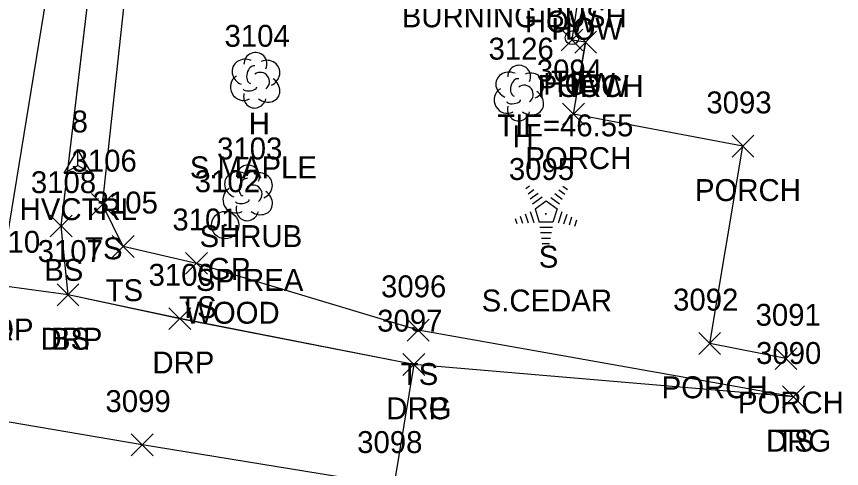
# Model space of a CAD drawing. Extents: x 1554668 to 1563881, y 831386 to 834374.
# Drawn here: x 1562326.2 to 1562401.5, y 832970.3 to 833011.6 of the extents above; entities that cross this region are included whole.
import ezdxf

# ---------------------------------------------------------------- set-up
doc = ezdxf.new("R2010")
doc.units = 0
for name, color, linetype in [('C_A', 7, 'Continuous'), ('C_C', 7, 'Continuous'), ('C_I', 7, 'Continuous'), ('CBP', 7, 'Continuous'), ('CPSM', 7, 'Continuous'), ('L_A', 7, 'Continuous'), ('L_C', 7, 'Continuous'), ('L_I', 7, 'Continuous'), ('L_TIC', 7, 'Continuous'), ('LBC', 7, 'Continuous'), ('LBF', 7, 'Continuous'), ('LELB', 7, 'Continuous'), ('LSH', 7, 'Continuous'), ('LTC', 7, 'Continuous'), ('LTD', 7, 'Continuous'), ('P_A', 7, 'Continuous'), ('P_I', 7, 'Continuous'), ('PET', 7, 'Continuous'), ('R_A', 7, 'Continuous'), ('R_C', 7, 'Continuous'), ('R_I', 7, 'Continuous'), ('R_TIC', 7, 'Continuous'), ('RDG', 7, 'Continuous'), ('RDP', 7, 'Continuous'), ('RGP', 7, 'Continuous')]:
    doc.layers.add(name, color=color, linetype=linetype)

msp = doc.modelspace()

# ---------------------------------------------------------------- linework, layer by layer
at = {"layer": 'CBP'}
for radius in [0.625, 0.0833]:
    msp.add_circle((1562376.908, 833009.65), radius, dxfattribs=at)
at = {"layer": 'CPSM'}
for p, q in [((1562330.593, 832997.282), (1562331.843, 832999.447)), ((1562333.093, 832997.282), (1562331.843, 832999.447)), ((1562331.843, 832998.003), (1562331.843, 832999.447)), ((1562330.593, 832997.282), (1562331.843, 832998.003)), ((1562331.843, 832998.003), (1562331.843, 832998.003)), ((1562331.843, 832998.003), (1562333.093, 832997.282)), ((1562330.593, 832997.282), (1562333.093, 832997.282))]:
    msp.add_line(p, q, dxfattribs=at)
at = {"layer": 'L_TIC'}
for points in [[(1562375.909, 833008.438), (1562377.909, 833010.438)], [(1562377.909, 833008.438), (1562375.909, 833010.438)], [(1562377.154, 833008.24), (1562379.154, 833010.24)], [(1562379.154, 833008.24), (1562377.154, 833010.24)], [(1562377.154, 833008.24), (1562379.154, 833010.24)], [(1562379.154, 833008.24), (1562377.154, 833010.24)], [(1562376.034, 833001.662), (1562378.034, 833003.662)], [(1562378.034, 833001.662), (1562376.034, 833003.662)], [(1562391.499, 832998.744), (1562393.499, 833000.744)], [(1562393.499, 832998.744), (1562391.499, 833000.744)], [(1562333.098, 832993.427), (1562335.098, 832995.427)], [(1562335.098, 832993.427), (1562333.098, 832995.427)], [(1562329.333, 832991.465), (1562331.333, 832993.465)], [(1562331.333, 832991.465), (1562329.333, 832993.465)], [(1562334.966, 832989.607), (1562336.966, 832991.607)], [(1562336.966, 832989.607), (1562334.966, 832991.607)], [(1562341.67, 832988.058), (1562343.67, 832990.058)], [(1562343.67, 832988.058), (1562341.67, 832990.058)], [(1562329.948, 832985.181), (1562331.948, 832987.181)], [(1562331.948, 832985.181), (1562329.948, 832987.181)], [(1562361.885, 832981.961), (1562363.885, 832983.961)], [(1562363.885, 832981.961), (1562361.885, 832983.961)], [(1562388.464, 832980.749), (1562390.464, 832982.749)], [(1562390.464, 832980.749), (1562388.464, 832982.749)], [(1562395.421, 832979.364), (1562397.421, 832981.364)], [(1562397.421, 832979.364), (1562395.421, 832981.364)], [(1562396.118, 832975.878), (1562398.118, 832977.878)], [(1562398.118, 832975.878), (1562396.118, 832977.878)]]:
    msp.add_lwpolyline(points, dxfattribs=at)
at = {"layer": 'LBC'}
for points in [[(1562378.15, 833009.239), (1562376.909, 833009.438), (1562377.643, 833014.459), (1562375.22, 833015.13), (1562376.134, 833021.083), (1562378.615, 833020.915), (1562379.684, 833026.518), (1562380.743, 833032.387), (1562381.143, 833033.787)], [(1562378.15, 833009.239), (1562376.909, 833009.438), (1562377.643, 833014.459), (1562375.22, 833015.13), (1562376.134, 833021.083), (1562378.615, 833020.915), (1562379.684, 833026.518), (1562380.743, 833032.387), (1562381.143, 833033.787)], [(1562378.15, 833009.239), (1562376.909, 833009.438), (1562377.643, 833014.459), (1562375.22, 833015.13), (1562376.134, 833021.083), (1562378.615, 833020.915), (1562379.684, 833026.518), (1562380.743, 833032.387), (1562381.143, 833033.787)], [(1562378.154, 833009.24), (1562376.909, 833009.438), (1562377.642, 833014.459), (1562375.22, 833015.13), (1562376.137, 833021.084), (1562378.615, 833020.915), (1562379.681, 833026.516), (1562380.744, 833032.387), (1562381.14, 833033.785)]]:
    msp.add_lwpolyline(points, dxfattribs=at)
at = {"layer": 'LBF'}
for points in [[(1562396.421, 832980.364), (1562389.463, 832981.749), (1562392.494, 832999.743), (1562377.031, 833002.662), (1562378.15, 833009.239)], [(1562396.421, 832980.364), (1562389.463, 832981.749), (1562392.494, 832999.743), (1562377.031, 833002.662), (1562378.15, 833009.239)], [(1562396.421, 832980.364), (1562389.463, 832981.749), (1562392.494, 832999.743), (1562377.031, 833002.662), (1562378.15, 833009.239)], [(1562396.421, 832980.364), (1562389.464, 832981.749), (1562392.499, 832999.744), (1562377.034, 833002.662), (1562378.154, 833009.24)]]:
    msp.add_lwpolyline(points, dxfattribs=at)
at = {"layer": 'LELB'}
for points in [[(1562330.948, 832986.181), (1562330.333, 832992.465), (1562334.613, 833028.571), (1562339.315, 833041.338), (1562352.645, 833043.623), (1562371.953, 833040.751), (1562387.252, 833038.529)], [(1562330.948, 832986.176), (1562330.334, 832992.468), (1562334.613, 833028.567), (1562339.315, 833041.335), (1562352.643, 833043.62), (1562371.951, 833040.749), (1562387.252, 833038.529)], [(1562330.948, 832986.176), (1562330.334, 832992.468), (1562334.613, 833028.567), (1562339.315, 833041.335), (1562352.643, 833043.62), (1562371.951, 833040.749), (1562387.252, 833038.529)], [(1562330.948, 832986.176), (1562330.334, 832992.468), (1562334.613, 833028.567), (1562339.315, 833041.335), (1562352.643, 833043.62), (1562371.951, 833040.749), (1562387.252, 833038.529)], [(1562397.12, 832976.877), (1562362.884, 832982.961), (1562342.667, 832989.06), (1562335.967, 832990.605), (1562334.097, 832994.427), (1562337.587, 833026.709), (1562342.646, 833039.798), (1562353.968, 833040.061), (1562371.23, 833037.112), (1562384.952, 833036.79)], [(1562397.12, 832976.877), (1562362.884, 832982.961), (1562342.667, 832989.06), (1562335.967, 832990.605), (1562334.097, 832994.427), (1562337.587, 833026.709), (1562342.646, 833039.798), (1562353.968, 833040.061), (1562371.23, 833037.112), (1562384.952, 833036.79)], [(1562397.12, 832976.877), (1562362.884, 832982.961), (1562342.667, 832989.06), (1562335.967, 832990.605), (1562334.097, 832994.427), (1562337.587, 833026.709), (1562342.646, 833039.798), (1562353.968, 833040.061), (1562371.23, 833037.112), (1562384.952, 833036.79)], [(1562397.118, 832976.878), (1562362.885, 832982.961), (1562342.67, 832989.058), (1562335.966, 832990.607), (1562334.098, 832994.427), (1562337.588, 833026.713), (1562342.647, 833039.798), (1562353.966, 833040.056), (1562371.232, 833037.114), (1562384.95, 833036.789)]]:
    msp.add_lwpolyline(points, dxfattribs=at)
at = {"layer": 'LSH'}
msp.add_line((1562347.314, 832995.544), (1562347.314, 832995.544), dxfattribs=at)
msp.add_line((1562347.314, 832995.544), (1562347.314, 832995.544), dxfattribs=at)
msp.add_arc((1562347.361, 832996.978), 1.047, 335.52715, 180.95627, dxfattribs=at)
for centre, major_axis, ratio, start_param, end_param in [((1562346.522, 832996.21), (1.21, -0.512), 0.895232, 1.570796, 4.712389), ((1562348.356, 832996.127), (-1.141, -0.483), 0.949671, 1.570796, 4.712389), ((1562347.106, 832996.002), (-0.208, -0.792), 0.645439, 3.141593, 6.283185), ((1562346.231, 832994.835), (0.584, -1.042), 0.959034, 3.141593, 6.283185), ((1562347.814, 832995.377), (-0.5, 0.667), 0.989748, 3.141593, 6.283185), ((1562348.314, 832994.711), (-1.09, 0.792), 0.841452, 1.570796, 4.712389), ((1562346.856, 832994.794), (-0.625, -0.083), 0.423636, 0, 3.141593), ((1562347.314, 832994.044), (0.265, 1.061), 0.942809, 1.570796, 4.712389)]:
    msp.add_ellipse(centre, major_axis=major_axis, ratio=ratio, start_param=start_param, end_param=end_param, dxfattribs=at)
at = {"layer": 'LTC'}
for p, q in [((1562372.685, 832995.875), (1562373.04, 832996.133)), ((1562372.895, 832995.41), (1562373.424, 832995.794)), ((1562375.712, 832995.767), (1562376.262, 832995.368)), ((1562376.083, 832996.116), (1562376.503, 832995.811)), ((1562373.104, 832994.944), (1562373.808, 832995.455)), ((1562373.314, 832994.478), (1562374.192, 832995.116)), ((1562374.97, 832995.071), (1562375.78, 832994.482)), ((1562375.341, 832995.419), (1562376.021, 832994.925)), ((1562373.538, 832994.023), (1562374.55, 832994.758)), ((1562374.55, 832994.758), (1562375.547, 832994.033)), ((1562372.173, 832993.371), (1562372.385, 832992.72)), ((1562372.628, 832993.588), (1562372.9, 832992.752)), ((1562373.084, 832993.804), (1562373.415, 832992.785)), ((1562373.538, 832994.023), (1562373.926, 832992.83)), ((1562375.547, 832994.033), (1562375.156, 832992.83)), ((1562375.985, 832993.762), (1562375.647, 832992.722)), ((1562376.429, 832993.512), (1562376.142, 832992.627)), ((1562371.718, 832993.155), (1562371.87, 832992.687)), ((1562375.156, 832992.83), (1562373.926, 832992.83)), ((1562376.874, 832993.262), (1562376.637, 832992.532)), ((1562377.318, 832993.011), (1562377.131, 832992.437)), ((1562375.118, 832992.33), (1562373.973, 832992.33)), ((1562375.034, 832991.83), (1562374.046, 832991.83)), ((1562374.95, 832991.33), (1562374.118, 832991.33)), ((1562374.866, 832990.83), (1562374.191, 832990.83))]:
    msp.add_line(p, q, dxfattribs=at)
at = {"layer": 'LTD'}
for p, q in [((1562347.993, 833005.82), (1562347.993, 833005.82)), ((1562347.993, 833005.82), (1562347.993, 833005.82)), ((1562372.044, 833004.65), (1562372.044, 833004.65)), ((1562372.044, 833004.65), (1562372.044, 833004.65))]:
    msp.add_line(p, q, dxfattribs=at)
for centre in [(1562348.04, 833007.254), (1562372.091, 833006.084)]:
    msp.add_arc(centre, 1.047, 335.52715, 180.95627, dxfattribs=at)
for centre, major_axis, ratio, start_param, end_param in [((1562347.201, 833006.486), (1.21, -0.512), 0.895232, 1.570796, 4.712389), ((1562349.034, 833006.403), (-1.141, -0.483), 0.949671, 1.570796, 4.712389), ((1562347.784, 833006.278), (-0.208, -0.792), 0.645439, 3.141593, 6.283185), ((1562346.91, 833005.111), (0.584, -1.042), 0.959034, 3.141593, 6.283185), ((1562348.493, 833005.653), (-0.5, 0.667), 0.989748, 3.141593, 6.283185), ((1562371.253, 833005.317), (1.21, -0.512), 0.895232, 1.570796, 4.712389), ((1562373.086, 833005.234), (-1.141, -0.483), 0.949671, 1.570796, 4.712389), ((1562348.993, 833004.987), (-1.09, 0.792), 0.841452, 1.570796, 4.712389), ((1562371.836, 833005.108), (-0.208, -0.792), 0.645439, 3.141593, 6.283185), ((1562372.545, 833004.484), (-0.5, 0.667), 0.989748, 3.141593, 6.283185), ((1562347.535, 833005.07), (-0.625, -0.083), 0.423636, 0, 3.141593), ((1562370.961, 833003.942), (0.584, -1.042), 0.959034, 3.141593, 6.283185), ((1562373.045, 833003.817), (-1.09, 0.792), 0.841452, 1.570796, 4.712389), ((1562347.993, 833004.32), (0.265, 1.061), 0.942809, 1.570796, 4.712389), ((1562371.586, 833003.9), (-0.625, -0.083), 0.423636, 0, 3.141593), ((1562372.045, 833003.15), (0.265, 1.061), 0.942809, 1.570796, 4.712389)]:
    msp.add_ellipse(centre, major_axis=major_axis, ratio=ratio, start_param=start_param, end_param=end_param, dxfattribs=at)
at = {"layer": 'PET'}
for points in [[(1562293.2, 832810.286), (1562300.396, 832850.568), (1562308.055, 832893.341), (1562311.287, 832911.514), (1562317.744, 832948.774), (1562319.194, 832956.227), (1562322.7, 832975.05), (1562324.671, 832987.025), (1562331.672, 833029.796), (1562339.066, 833072.416), (1562343.078, 833095.98), (1562348.142, 833128.239), (1562354.649, 833163.69), (1562361.17, 833205.426), (1562366.308, 833231.661), (1562371.389, 833259.656), (1562381.749, 833322.062), (1562383.966, 833334.665), (1562387.156, 833355.182), (1562390.312, 833375.983), (1562393.977, 833397.668)], [(1562293.205, 832810.287), (1562300.398, 832850.573), (1562308.061, 832893.345), (1562311.291, 832911.518), (1562317.744, 832948.775), (1562319.194, 832956.226), (1562322.701, 832975.053), (1562324.671, 832987.025), (1562331.672, 833029.797), (1562339.066, 833072.413), (1562343.078, 833095.98), (1562348.141, 833128.239), (1562354.651, 833163.692), (1562361.172, 833205.429), (1562366.308, 833231.663), (1562371.39, 833259.659), (1562381.75, 833322.061), (1562383.966, 833334.667), (1562387.156, 833355.187), (1562390.311, 833375.989), (1562393.977, 833397.67)], [(1562293.205, 832810.287), (1562300.398, 832850.573), (1562308.061, 832893.345), (1562311.291, 832911.518), (1562317.744, 832948.775), (1562319.194, 832956.226), (1562322.701, 832975.053), (1562324.671, 832987.025), (1562331.672, 833029.797), (1562339.066, 833072.413), (1562343.078, 833095.98), (1562348.141, 833128.239), (1562354.651, 833163.692), (1562361.172, 833205.429), (1562366.308, 833231.663), (1562371.39, 833259.659), (1562381.75, 833322.061), (1562383.966, 833334.667), (1562387.156, 833355.187), (1562390.311, 833375.989), (1562393.977, 833397.67)], [(1562293.205, 832810.287), (1562300.398, 832850.573), (1562308.061, 832893.345), (1562311.291, 832911.518), (1562317.744, 832948.775), (1562319.194, 832956.226), (1562322.701, 832975.053), (1562324.671, 832987.025), (1562331.672, 833029.797), (1562339.066, 833072.413), (1562343.078, 833095.98), (1562348.141, 833128.239), (1562354.651, 833163.692), (1562361.172, 833205.429), (1562366.308, 833231.663), (1562371.39, 833259.659), (1562381.75, 833322.061), (1562383.966, 833334.667), (1562387.156, 833355.187), (1562390.311, 833375.989), (1562393.977, 833397.67)]]:
    msp.add_lwpolyline(points, dxfattribs=at)
at = {"layer": 'R_TIC'}
for points in [[(1562329.948, 832985.181), (1562331.948, 832987.181)], [(1562331.948, 832985.181), (1562329.948, 832987.181)], [(1562340.155, 832983.01), (1562342.155, 832985.01)], [(1562342.155, 832983.01), (1562340.155, 832985.01)], [(1562361.483, 832978.829), (1562363.483, 832980.829)], [(1562363.483, 832978.829), (1562361.483, 832980.829)], [(1562361.483, 832978.829), (1562363.483, 832980.829)], [(1562363.483, 832978.829), (1562361.483, 832980.829)], [(1562361.483, 832978.829), (1562363.483, 832980.829)], [(1562363.483, 832978.829), (1562361.483, 832980.829)], [(1562396.118, 832975.878), (1562398.118, 832977.878)], [(1562398.118, 832975.878), (1562396.118, 832977.878)], [(1562336.709, 832971.489), (1562338.709, 832973.489)], [(1562338.709, 832971.489), (1562336.709, 832973.489)]]:
    msp.add_lwpolyline(points, dxfattribs=at)
at = {"layer": 'RDG'}
for points in [[(1562397.12, 832976.877), (1562362.482, 832979.829)], [(1562397.12, 832976.877), (1562362.482, 832979.829)], [(1562397.12, 832976.877), (1562362.482, 832979.829)], [(1562397.118, 832976.878), (1562362.483, 832979.829)]]:
    msp.add_lwpolyline(points, dxfattribs=at)
at = {"layer": 'RDP'}
for points in [[(1562362.482, 832979.829), (1562341.153, 832984.013), (1562330.948, 832986.176), (1562324.671, 832987.025)], [(1562362.482, 832979.829), (1562341.153, 832984.013), (1562330.948, 832986.176), (1562324.671, 832987.025)], [(1562362.482, 832979.829), (1562341.153, 832984.013), (1562330.948, 832986.176), (1562324.671, 832987.025)], [(1562362.483, 832979.829), (1562341.155, 832984.01), (1562330.948, 832986.181), (1562324.671, 832987.025)], [(1562362.483, 832979.829), (1562360.656, 832968.751), (1562337.709, 832972.489), (1562322.7, 832975.05)], [(1562362.482, 832979.829), (1562360.658, 832968.748), (1562337.709, 832972.49), (1562322.701, 832975.053)], [(1562362.482, 832979.829), (1562360.658, 832968.748), (1562337.709, 832972.49), (1562322.701, 832975.053)], [(1562362.482, 832979.829), (1562360.658, 832968.748), (1562337.709, 832972.49), (1562322.701, 832975.053)]]:
    msp.add_lwpolyline(points, dxfattribs=at)
at = {"layer": 'RGP'}
msp.add_line((1562345.279, 832992.552), (1562345.279, 832992.552), dxfattribs=at)
for radius in [1.25, 0.0833]:
    msp.add_circle((1562345.279, 832992.552), radius, dxfattribs=at)

# ---------------------------------------------------------------- texts
at = {"layer": 'C_A'}
for s, p in [('TIE', (1562374.987, 833004.65)), ('HVCTRL', (1562326.536, 832993.003))]:
    msp.add_text(s, height=2, dxfattribs=at).set_placement(p)
at = {"layer": 'C_C'}
msp.add_text('TIE=46.55', height=2, dxfattribs=at).set_placement((1562370.089, 833000.65))
at = {"layer": 'C_I'}
msp.add_text('8', height=2, dxfattribs=at).set_placement((1562331.276, 833001.003))
at = {"layer": 'L_A'}
for s, p in [('HOW', (1562372.605, 833010.13)), ('HOW', (1562375.028, 833009.459)), ('PORCH', (1562373.776, 833004.24)), ('HOW', (1562374.295, 833004.438)), ('HOW', (1562375.54, 833004.24)), ('H', (1562347.426, 833000.82)), ('H', (1562371.478, 832999.65)), ('PORCH', (1562372.656, 832997.662)), ('PORCH', (1562388.122, 832994.744)), ('SHRUB', (1562342.944, 832990.544)), ('TS', (1562332.507, 832989.427)), ('S', (1562373.876, 832988.667)), ('BS', (1562328.774, 832987.465)), ('TS', (1562334.376, 832985.607)), ('TS', (1562341.079, 832984.058)), ('BS', (1562329.389, 832981.181)), ('TS', (1562361.295, 832977.961)), ('PORCH', (1562385.086, 832976.749)), ('PORCH', (1562392.043, 832975.364)), ('TS', (1562395.527, 832971.878))]:
    msp.add_text(s, height=2, dxfattribs=at).set_placement(p)
at = {"layer": 'L_C'}
for s, p in [('BURNING BUSH', (1562361.383, 833010.6)), ('S.MAPLE', (1562342.056, 832996.82)), ('SPIREA', (1562342.598, 832986.544)), ('S.CEDAR', (1562368.671, 832984.667))]:
    msp.add_text(s, height=2, dxfattribs=at).set_placement(p)
at = {"layer": 'L_I'}
for s, p in [('3104', (1562345.221, 833008.82)), ('3126', (1562369.296, 833007.65)), ('3094', (1562373.695, 833005.662)), ('3093', (1562389.161, 833002.744)), ('3103', (1562344.543, 832998.544)), ('3106', (1562331.271, 832997.427)), ('3095', (1562371.151, 832996.667)), ('3108', (1562327.561, 832995.465)), ('3105', (1562333.195, 832993.607)), ('3101', (1562340.465, 832992.058)), ('3107', (1562328.177, 832989.181)), ('3096', (1562359.492, 832985.961)), ('3092', (1562386.126, 832984.749)), ('3091', (1562393.65, 832983.364)), ('3090', (1562393.693, 832979.878))]:
    msp.add_text(s, height=2, dxfattribs=at).set_placement(p)
at = {"layer": 'LTC'}
msp.add_text('.', height=1.037, rotation=270, dxfattribs=at).set_placement((1562374.433, 832993.771))
at = {"layer": 'P_A'}
msp.add_text('RDP', height=2, dxfattribs=at).set_placement((1562322.159, 832982.025))
at = {"layer": 'P_I'}
msp.add_text('3110', height=2, dxfattribs=at).set_placement((1562322.458, 832990.025))
at = {"layer": 'R_A'}
for s, p in [('GP', (1562343.712, 832987.552)), ('DRP', (1562322.159, 832982.025)), ('DRP', (1562328.437, 832981.181)), ('DRP', (1562338.644, 832979.01)), ('DRG', (1562359.971, 832974.829)), ('DRP', (1562359.971, 832974.829)), ('DRP', (1562359.971, 832974.829)), ('DRG', (1562394.606, 832971.878))]:
    msp.add_text(s, height=2, dxfattribs=at).set_placement(p)
at = {"layer": 'R_C'}
msp.add_text('WOOD', height=2, dxfattribs=at).set_placement((1562341.633, 832983.552))
at = {"layer": 'R_I'}
for s, p in [('3102', (1562342.507, 832995.552)), ('3110', (1562322.458, 832990.025)), ('3107', (1562328.177, 832989.181)), ('3100', (1562338.297, 832987.01)), ('3097', (1562359.144, 832982.829)), ('3097', (1562359.144, 832982.829)), ('3097', (1562359.144, 832982.829)), ('3090', (1562393.693, 832979.878)), ('3099', (1562334.363, 832975.489)), ('3098', (1562357.317, 832971.751))]:
    msp.add_text(s, height=2, dxfattribs=at).set_placement(p)

doc.saveas('drawing.dxf')
